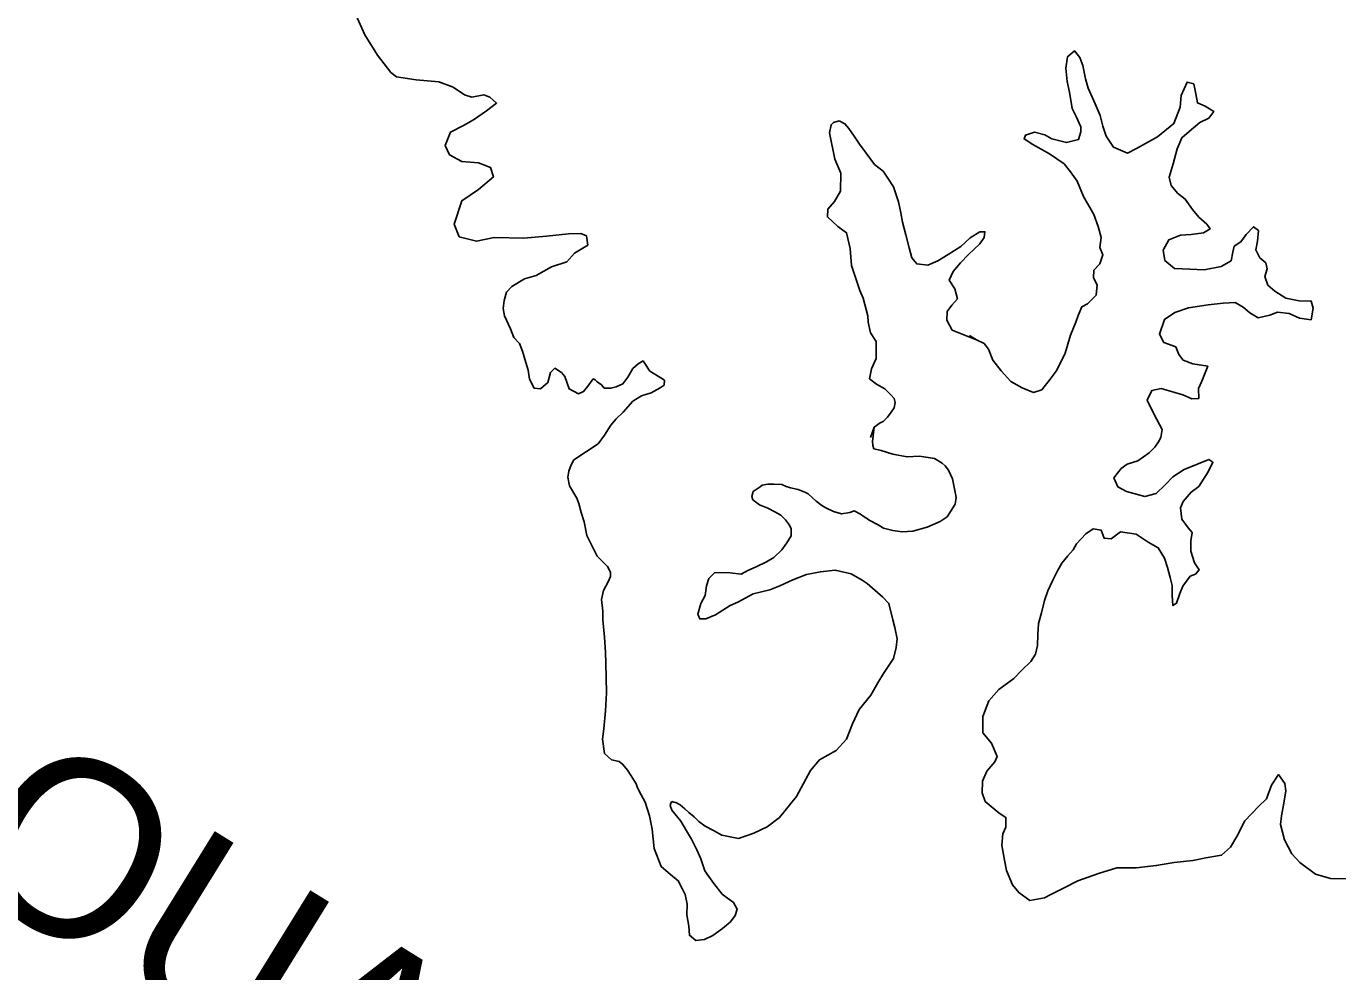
# Model space of a CAD drawing. Extents: x -492261 to -432772, y 1441225 to 1452922.
# Drawn here: x -461283 to -461214.5, y 1452327.4 to 1452376.8 of the extents above; entities that cross this region are included whole.
import ezdxf

# ---------------------------------------------------------------- set-up
doc = ezdxf.new("R2010")
doc.units = 0
doc.layers.add('Default', color=7, linetype='Continuous')

msp = doc.modelspace()

# ---------------------------------------------------------------- linework, layer by layer
at = {"layer": 'Default'}
for points in [[(-461266.391, 1452378.806), (-461265.3, 1452376.345), (-461264.629, 1452375.289), (-461263.932, 1452374.384), (-461263.633, 1452374.157), (-461262.608, 1452374.002), (-461261.433, 1452373.896), (-461260.684, 1452373.617), (-461260.085, 1452373.213), (-461259.711, 1452373.086), (-461259.085, 1452373.209), (-461258.761, 1452373.082), (-461258.412, 1452372.78), (-461258.938, 1452372.381), (-461259.615, 1452371.908), (-461260.141, 1452371.61), (-461260.818, 1452371.262), (-461261.095, 1452370.561), (-461260.872, 1452370.084), (-461260.223, 1452369.73), (-461259.348, 1452369.651), (-461258.724, 1452369.423), (-461258.576, 1452368.921), (-461259.353, 1452368.273), (-461260.231, 1452367.675), (-461260.635, 1452366.449), (-461260.363, 1452365.796), (-461259.463, 1452365.566), (-461258.537, 1452365.763), (-461256.987, 1452365.731), (-461255.812, 1452365.825), (-461254.661, 1452365.946), (-461254.011, 1452365.968), (-461253.711, 1452365.841), (-461253.638, 1452365.365), (-461254.339, 1452364.942), (-461254.741, 1452364.492), (-461255.542, 1452364.22), (-461256.344, 1452363.773), (-461256.945, 1452363.6), (-461257.622, 1452363.202), (-461257.898, 1452362.902), (-461258.024, 1452362.477), (-461258.076, 1452362.051), (-461258.002, 1452361.675), (-461257.68, 1452360.997), (-461257.506, 1452360.545), (-461257.207, 1452360.218), (-461257.059, 1452359.816), (-461256.886, 1452359.239), (-461256.762, 1452358.837), (-461256.689, 1452358.361), (-461256.441, 1452357.883), (-461256.116, 1452357.857), (-461255.74, 1452358.181), (-461255.588, 1452358.706), (-461255.362, 1452358.931), (-461255.013, 1452358.704), (-461254.838, 1452358.503), (-461254.616, 1452357.85), (-461254.141, 1452357.597), (-461253.866, 1452357.721), (-461253.64, 1452357.996), (-461253.363, 1452358.371), (-461253.264, 1452358.32), (-461253.164, 1452358.219), (-461252.939, 1452358.068), (-461252.79, 1452357.892), (-461252.44, 1452357.89), (-461252.165, 1452357.964), (-461251.814, 1452358.113), (-461251.563, 1452358.463), (-461251.286, 1452358.913), (-461251.01, 1452359.162), (-461250.759, 1452359.311), (-461250.66, 1452359.185), (-461250.411, 1452358.783), (-461249.837, 1452358.43), (-461249.638, 1452358.304), (-461249.664, 1452358.053), (-461249.864, 1452357.904), (-461250.34, 1452357.655), (-461250.841, 1452357.482), (-461251.292, 1452357.208), (-461251.794, 1452356.634), (-461252.171, 1452356.285), (-461252.447, 1452355.96), (-461252.774, 1452355.435), (-461253.101, 1452354.986)], [(-461223.638, 1452355.74), (-461224.067, 1452356.516), (-461224.43, 1452357.262), (-461224.189, 1452357.767), (-461223.691, 1452357.875), (-461222.988, 1452357.661), (-461222.562, 1452357.543), (-461222.084, 1452357.326), (-461221.734, 1452357.357), (-461221.743, 1452357.882), (-461221.575, 1452358.261), (-461221.264, 1452359.042), (-461222.04, 1452359.155), (-461222.543, 1452359.347), (-461222.773, 1452359.644), (-461222.93, 1452360.042), (-461223.558, 1452360.282), (-461223.79, 1452360.704), (-461223.529, 1452361.485), (-461222.986, 1452361.844), (-461222.265, 1452362.082), (-461221.244, 1452362.249), (-461220.447, 1452362.337), (-461219.823, 1452362.373), (-461219.419, 1452362.129), (-461219.065, 1452361.834), (-461218.635, 1452361.566), (-461218.013, 1452361.701), (-461217.616, 1452361.858), (-461217.016, 1452361.793), (-461216.462, 1452361.552), (-461215.861, 1452361.461), (-461215.747, 1452362.064), (-461215.853, 1452362.438), (-461216.478, 1452362.453), (-461217.18, 1452362.592), (-461217.76, 1452362.958), (-461218.115, 1452363.278), (-461218.273, 1452363.726), (-461218.155, 1452364.129), (-461218.235, 1452364.428), (-461218.54, 1452364.698), (-461218.747, 1452365.121), (-461218.655, 1452365.573), (-461218.614, 1452366.125), (-461218.867, 1452366.321), (-461219.26, 1452365.914), (-461219.528, 1452365.533), (-461219.874, 1452365.302), (-461219.943, 1452365.001), (-461220.035, 1452364.548), (-461220.555, 1452364.239), (-461221.451, 1452364.074), (-461222.201, 1452364.111), (-461223, 1452364.148), (-461223.507, 1452364.566), (-461223.591, 1452365.09), (-461223.301, 1452365.646), (-461222.681, 1452365.882), (-461222.132, 1452365.916), (-461221.484, 1452366.002), (-461221.138, 1452366.208), (-461221.317, 1452366.456), (-461221.723, 1452366.824), (-461222.054, 1452367.22), (-461222.438, 1452367.764), (-461222.844, 1452368.083), (-461223.175, 1452368.479), (-461223.282, 1452368.903), (-461223.07, 1452369.607), (-461222.858, 1452370.387), (-461222.619, 1452370.967), (-461222.225, 1452371.3), (-461221.683, 1452371.759), (-461221.213, 1452371.993), (-461220.944, 1452372.348), (-461221.398, 1452372.616), (-461221.801, 1452372.784), (-461221.884, 1452373.259), (-461221.993, 1452373.783), (-461222.344, 1452373.877), (-461222.657, 1452373.171), (-461222.696, 1452372.569), (-461223.031, 1452371.712), (-461223.893, 1452371.021), (-461224.511, 1452370.661), (-461224.981, 1452370.402), (-461225.452, 1452370.169), (-461226.182, 1452370.483), (-461226.566, 1452371.052), (-461226.75, 1452371.575), (-461226.884, 1452372.124), (-461227.145, 1452372.746), (-461227.508, 1452373.566), (-461227.641, 1452374.04), (-461227.778, 1452374.739), (-461227.936, 1452375.162), (-461228.216, 1452375.508), (-461228.586, 1452375.202), (-461228.675, 1452374.599), (-461228.613, 1452373.899)], [(-461228.613, 1452373.899), (-461228.479, 1452373.35), (-461228.339, 1452372.501), (-461228.132, 1452372.078), (-461227.898, 1452371.531), (-461227.894, 1452371.281), (-461228.011, 1452370.878), (-461228.633, 1452370.717), (-461229.41, 1452370.905), (-461229.764, 1452371.124), (-461230.316, 1452371.266), (-461230.787, 1452371.107), (-461230.859, 1452370.906), (-461230.404, 1452370.613), (-461229.522, 1452370.127), (-461228.764, 1452369.613), (-461228.432, 1452369.193), (-461228.074, 1452368.698), (-461227.76, 1452367.902), (-461227.22, 1452366.959), (-461226.984, 1452366.336), (-461226.824, 1452365.763), (-461226.89, 1452365.236), (-461226.734, 1452364.863), (-461226.9, 1452364.384), (-461227.219, 1452364.053), (-461227.237, 1452363.652), (-461227.031, 1452363.28), (-461227.097, 1452362.753), (-461227.539, 1452362.295), (-461227.836, 1452362.139), (-461228.028, 1452361.685), (-461228.146, 1452361.333), (-461228.434, 1452360.652), (-461228.718, 1452359.72), (-461229.007, 1452359.114), (-461229.176, 1452358.786), (-461229.494, 1452358.355), (-461229.933, 1452357.797), (-461230.356, 1452357.664), (-461230.959, 1452357.905), (-461231.54, 1452358.246), (-461232.048, 1452358.788), (-461232.483, 1452359.357), (-461232.717, 1452359.93), (-461232.947, 1452360.226), (-461233.35, 1452360.42), (-461233.704, 1452360.64)], [(-461240.515, 1452371.848), (-461240.811, 1452371.773), (-461240.937, 1452371.648), (-461241.013, 1452371.223), (-461240.743, 1452369.843), (-461240.421, 1452369.115), (-461240.449, 1452368.187), (-461240.751, 1452367.637), (-461241.103, 1452367.238), (-461241.129, 1452366.837), (-461240.581, 1452366.333), (-461240.132, 1452366.005), (-461239.935, 1452365.177), (-461239.863, 1452364.3), (-461239.641, 1452363.622), (-461239.443, 1452362.995), (-461239.27, 1452362.593), (-461239.023, 1452361.664), (-461238.999, 1452361.338), (-461238.876, 1452360.786), (-461238.578, 1452360.334), (-461238.581, 1452359.432), (-461238.833, 1452358.906), (-461238.935, 1452358.381), (-461238.561, 1452358.103), (-461238.137, 1452357.851), (-461237.813, 1452357.548), (-461237.639, 1452357.347), (-461237.589, 1452357.146), (-461237.64, 1452356.871), (-461237.791, 1452356.646), (-461237.992, 1452356.371), (-461238.218, 1452356.147), (-461238.368, 1452356.072), (-461238.694, 1452355.848), (-461238.871, 1452355.323)], [(-461233.35, 1452360.42), (-461233.828, 1452360.612), (-461234.608, 1452360.925), (-461234.891, 1452361.446), (-461234.874, 1452361.898), (-461234.63, 1452362.227), (-461234.336, 1452362.558), (-461234.47, 1452363.081), (-461234.777, 1452363.527), (-461234.56, 1452363.982), (-461234.169, 1452364.439), (-461233.752, 1452364.872), (-461233.162, 1452365.432), (-461232.943, 1452365.762), (-461232.898, 1452366.063), (-461233.173, 1452366.058), (-461233.667, 1452365.75), (-461234.159, 1452365.291), (-461234.826, 1452364.879), (-461235.369, 1452364.544), (-461235.89, 1452364.31), (-461236.465, 1452364.376), (-461236.721, 1452364.697), (-461236.854, 1452365.221), (-461237.041, 1452365.894), (-461237.202, 1452366.568), (-461237.286, 1452367.042), (-461237.42, 1452367.616), (-461237.684, 1452368.413), (-461237.966, 1452368.859), (-461238.222, 1452369.231), (-461238.678, 1452369.574), (-461239.113, 1452370.168), (-461239.445, 1452370.638), (-461239.727, 1452371.059), (-461240.009, 1452371.455), (-461240.213, 1452371.702), (-461240.515, 1452371.848)], [(-461238.694, 1452355.848), (-461238.781, 1452355.105), (-461238.753, 1452354.905), (-461238.701, 1452354.731), (-461238.324, 1452354.636), (-461237.72, 1452354.443), (-461236.967, 1452354.303), (-461236.316, 1452354.337), (-461235.538, 1452354.222), (-461235.134, 1452353.977), (-461234.982, 1452353.829), (-461234.803, 1452353.606), (-461234.597, 1452353.158), (-461234.462, 1452352.458), (-461234.409, 1452352.183), (-461234.454, 1452351.832), (-461234.871, 1452351.174), (-461235.244, 1452350.919), (-461235.916, 1452350.634), (-461236.665, 1452350.423), (-461237.216, 1452350.391), (-461237.718, 1452350.459), (-461238.195, 1452350.578), (-461238.473, 1452350.75), (-461238.952, 1452350.994), (-461239.028, 1452351.068), (-461239.205, 1452351.166), (-461239.407, 1452351.313), (-461239.735, 1452351.484), (-461239.96, 1452351.406), (-461240.385, 1452351.325), (-461240.812, 1452351.445), (-461241.215, 1452351.64), (-461241.417, 1452351.762), (-461241.721, 1452351.984), (-461242.127, 1452352.379), (-461242.303, 1452352.452), (-461242.656, 1452352.597), (-461243.058, 1452352.692), (-461243.284, 1452352.764), (-461243.511, 1452352.861), (-461243.937, 1452352.881), (-461244.238, 1452352.877), (-461244.538, 1452352.822), (-461244.637, 1452352.746), (-461244.86, 1452352.593), (-461245.009, 1452352.49), (-461245.081, 1452352.239), (-461245.029, 1452352.064), (-461244.675, 1452351.793), (-461244.246, 1452351.624), (-461243.868, 1452351.428), (-461243.565, 1452351.257), (-461243.311, 1452351.01), (-461243.107, 1452350.737), (-461243.03, 1452350.538), (-461243.025, 1452350.187), (-461243.245, 1452349.808), (-461243.516, 1452349.454), (-461243.937, 1452349.047), (-461244.31, 1452348.816), (-461244.857, 1452348.559), (-461245.281, 1452348.377), (-461245.629, 1452348.172), (-461246.206, 1452348.24), (-461246.757, 1452348.257), (-461247.033, 1452348.253), (-461247.329, 1452347.949), (-461247.45, 1452347.571), (-461247.518, 1452347.069), (-461247.738, 1452346.64), (-461247.906, 1452346.087), (-461247.802, 1452345.838), (-461247.477, 1452345.842), (-461246.979, 1452346.049), (-461246.208, 1452346.536), (-461245.81, 1452346.716), (-461245.014, 1452347.153), (-461244.14, 1452347.366), (-461243.617, 1452347.573), (-461242.944, 1452347.883), (-461242.222, 1452348.168), (-461241.497, 1452348.303), (-461240.722, 1452348.389), (-461239.892, 1452348.2), (-461239.312, 1452347.857), (-461239.059, 1452347.685), (-461238.78, 1452347.438), (-461238.248, 1452346.994), (-461237.918, 1452346.648), (-461237.706, 1452345.799), (-461237.601, 1452345.4), (-461237.493, 1452344.8), (-461237.537, 1452344.348), (-461237.68, 1452343.77), (-461238.195, 1452342.986), (-461238.49, 1452342.506), (-461238.857, 1452341.85), (-461239.473, 1452341.115), (-461239.814, 1452340.358), (-461240.129, 1452339.552)], [(-461231.775, 1452332.695), (-461231.882, 1452333.244), (-461232.015, 1452334.019), (-461231.972, 1452334.62), (-461231.801, 1452334.972), (-461231.807, 1452335.473), (-461232.159, 1452335.694), (-461232.891, 1452336.312), (-461233.046, 1452336.76), (-461233.028, 1452337.361), (-461232.809, 1452337.89), (-461232.389, 1452338.37), (-461232.268, 1452338.647), (-461232.55, 1452339.344), (-461233.006, 1452339.89), (-461233.016, 1452340.741), (-461232.701, 1452341.57), (-461232.182, 1452342.152), (-461231.389, 1452342.737), (-461230.969, 1452343.167), (-461230.499, 1452343.623), (-461230.254, 1452344.001), (-461230.159, 1452344.453), (-461230.14, 1452345.028), (-461230.097, 1452345.605), (-461229.953, 1452346.157), (-461229.786, 1452346.81), (-461229.616, 1452347.312), (-461229.348, 1452347.866), (-461229.103, 1452348.344), (-461228.883, 1452348.747), (-461228.562, 1452349.126), (-461228.291, 1452349.455), (-461228.119, 1452349.757), (-461227.625, 1452350.288), (-461227.253, 1452350.543), (-461226.828, 1452350.473), (-461226.673, 1452350.049), (-461226.298, 1452350.028), (-461225.827, 1452350.384), (-461225.001, 1452350.268), (-461224.371, 1452349.849), (-461223.843, 1452349.555), (-461223.512, 1452349.008), (-461223.356, 1452348.534), (-461223.226, 1452348.01), (-461223.121, 1452347.586), (-461223.115, 1452347.06), (-461223.084, 1452346.535), (-461222.885, 1452346.662), (-461222.716, 1452347.165), (-461222.57, 1452347.542), (-461222.176, 1452348.072), (-461221.903, 1452348.175), (-461221.705, 1452348.403), (-461221.959, 1452348.775), (-461222.141, 1452349.374), (-461222.147, 1452349.925), (-461222.077, 1452350.351), (-461222.28, 1452350.599), (-461222.61, 1452351.046), (-461222.692, 1452351.646), (-461222.546, 1452351.973), (-461222.126, 1452352.453), (-461221.73, 1452352.758), (-461221.238, 1452353.514), (-461220.994, 1452354.018), (-461221.196, 1452354.166), (-461221.768, 1452353.934), (-461222.49, 1452353.65), (-461223.085, 1452353.268), (-461223.48, 1452352.838), (-461223.95, 1452352.382), (-461224.548, 1452352.225), (-461225.501, 1452352.49), (-461225.953, 1452352.735), (-461226.159, 1452353.208), (-461225.789, 1452353.688), (-461225.467, 1452353.917), (-461224.919, 1452354.099), (-461224.324, 1452354.506), (-461224.027, 1452354.809), (-461223.831, 1452355.087), (-461223.708, 1452355.314), (-461223.638, 1452355.74)], [(-461240.129, 1452339.552), (-461240.672, 1452338.969), (-461241.543, 1452338.481), (-461242.011, 1452337.923), (-461242.745, 1452336.56), (-461243.632, 1452335.471), (-461244.277, 1452334.986), (-461244.974, 1452334.651), (-461245.772, 1452334.364), (-461246.651, 1452334.553), (-461247.08, 1452334.798), (-461247.509, 1452335.017), (-461247.838, 1452335.263), (-461248.092, 1452335.51), (-461248.37, 1452335.732), (-461248.573, 1452335.93), (-461248.827, 1452336.127), (-461249.054, 1452336.249), (-461249.154, 1452336.273), (-461249.255, 1452336.296), (-461249.304, 1452336.221), (-461249.352, 1452336.095), (-461249.249, 1452335.846), (-461248.79, 1452335.275), (-461248.483, 1452334.778), (-461248.227, 1452334.331), (-461247.944, 1452333.784), (-461247.737, 1452333.31), (-461247.529, 1452332.687), (-461247.324, 1452332.389), (-461247.069, 1452332.016), (-461246.636, 1452331.471), (-461246.357, 1452331.249), (-461246.029, 1452331.028), (-461245.849, 1452330.68), (-461245.945, 1452330.353), (-461246.191, 1452330.024), (-461246.612, 1452329.667), (-461247.108, 1452329.31), (-461247.556, 1452329.103), (-461248.007, 1452329.047), (-461248.336, 1452329.318), (-461248.367, 1452329.794), (-461248.475, 1452330.394), (-461248.458, 1452330.945), (-461248.564, 1452331.445), (-461248.719, 1452331.769), (-461248.925, 1452332.167), (-461249.33, 1452332.487), (-461249.811, 1452332.906), (-461250.174, 1452333.854), (-461250.288, 1452334.854), (-461250.422, 1452335.554), (-461250.657, 1452336.277), (-461250.863, 1452336.651), (-461251.043, 1452337.024), (-461251.121, 1452337.223), (-461251.377, 1452337.646), (-461251.581, 1452337.944), (-461251.811, 1452338.241), (-461252.013, 1452338.389), (-461252.415, 1452338.484), (-461252.77, 1452338.805), (-461252.88, 1452339.555), (-461252.812, 1452340.107), (-461252.724, 1452341.035), (-461252.662, 1452341.988), (-461252.707, 1452343.541), (-461252.714, 1452344.092), (-461252.775, 1452344.893), (-461252.862, 1452345.794), (-461252.868, 1452346.245), (-461252.926, 1452346.846), (-461252.832, 1452347.323), (-461252.588, 1452347.777), (-461252.466, 1452348.054), (-461252.469, 1452348.28), (-461252.623, 1452348.579), (-461253.157, 1452349.123), (-461253.697, 1452350.193), (-461253.832, 1452350.917), (-461253.988, 1452351.391), (-461254.12, 1452351.866), (-461254.224, 1452352.14), (-461254.608, 1452352.786), (-461254.689, 1452353.236), (-461254.643, 1452353.562), (-461254.522, 1452353.89), (-461254.375, 1452354.142), (-461253.101, 1452354.986)], [(-461213.949, 1452332.27), (-461214.849, 1452332.285), (-461215.627, 1452332.501), (-461216.458, 1452333.118), (-461216.863, 1452333.564), (-461217.247, 1452334.31), (-461217.456, 1452335.109), (-461217.411, 1452335.56), (-461217.293, 1452336.212), (-461217.176, 1452336.864), (-461217.23, 1452337.239), (-461217.56, 1452337.711), (-461217.929, 1452337.156), (-461218.196, 1452336.452), (-461218.616, 1452336.047), (-461219.332, 1452335.288), (-461219.748, 1452334.482), (-461220.067, 1452333.928), (-461220.537, 1452333.497), (-461221.36, 1452333.363), (-461222.033, 1452333.23), (-461223.007, 1452333.119), (-461223.955, 1452332.958), (-461225.004, 1452332.846), (-461226.003, 1452332.835), (-461226.975, 1452332.549), (-461228.045, 1452332.161), (-461228.766, 1452331.802), (-461229.462, 1452331.444), (-461229.785, 1452331.265), (-461230.558, 1452331.131), (-461231.137, 1452331.55), (-461231.467, 1452331.947), (-461231.775, 1452332.695)]]:
    msp.add_lwpolyline(points, dxfattribs=at)

# ---------------------------------------------------------------- texts
msp.add_text('OUACHITA', height=9.24, rotation=328.25284, dxfattribs=at).set_placement((-461286.981, 1452332.458))

doc.saveas('drawing.dxf')
